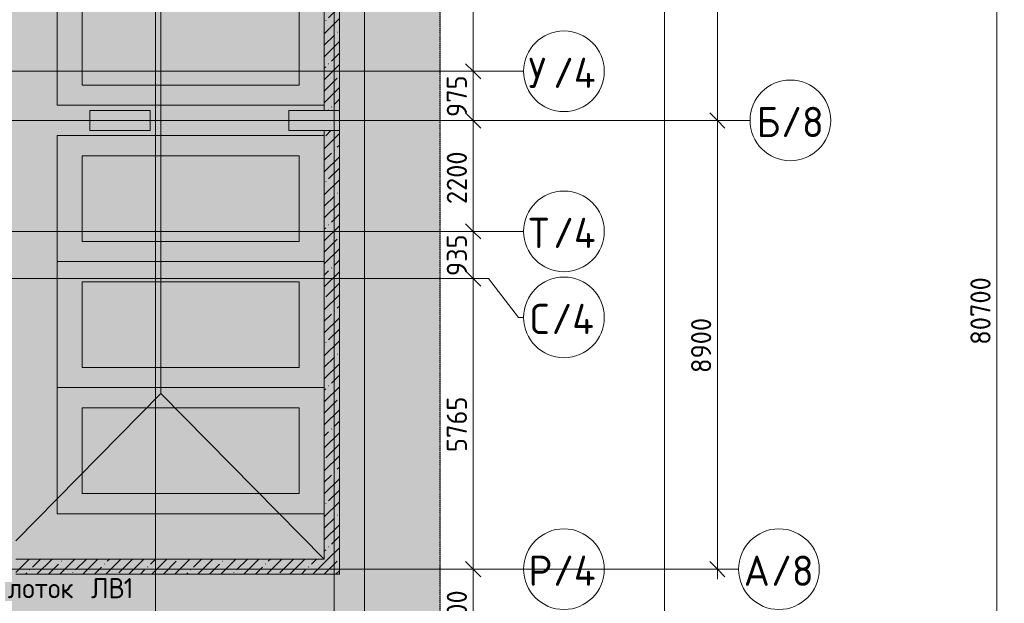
# Model space of a CAD drawing. Header units: millimetres. Extents: x -10358 to 171177, y -7314 to 134351.
# Tile 382 of 656: x 135579 to 155111, y 34523 to 46098. Entities that reach past the tile are written whole.
import ezdxf

# ---------------------------------------------------------------- set-up
doc = ezdxf.new("R2010")
doc.units = ezdxf.units.MM
doc.linetypes.add('3_ Штрих_ 5 х 3 мм', pattern=[8, 5, -3])
doc.linetypes.add('4_ Штрихпунктир_ 10 х 2 мм', pattern=[14, 10, -2, 0, -2])
for name, color, linetype, lineweight in [('A-ANNO-DIMS', 7, 'Continuous', 5), ('A-ANNO-DIMS-200', 7, 'Continuous', 5), ('A-DETL', 7, 'Continuous', 15), ('A-DETL-GENF', 7, 'Continuous', 13), ('A-FLOR', 7, 'Continuous', 13), ('A-WALL', 7, 'Continuous', 13), ('A-WALL-PATT', 7, 'Continuous', 13), ('C-PRKG', 7, 'Continuous', 13), ('G-ANNO-TEXT', 7, 'Continuous', 5), ('S-COLS', 7, 'Continuous', 15), ('S-GRID', 7, 'Continuous', 5), ('S-GRID-IDEN', 7, 'Continuous', 5)]:
    doc.layers.add(name, color=color, linetype=linetype, lineweight=lineweight)
doc.styles.add('GOST Common_1', font='GOST_Common.ttf', dxfattribs={"height": 600})
doc.styles.add('GOST Common_2', font='GOST_Common.ttf', dxfattribs={"height": 400})
doc.dimstyles.new('2_мм', dxfattribs={"dimscale": 304.8, "dimtxt": 402.285999, "dimasz": 0.984252, "dimexe": 0.656168, "dimexo": 0.984252, "dimgap": 0, "dimtad": 1, "dimdec": 0, "dimdsep": 46, "dimtxsty": 'GOST Common_2', "dimblk1": 'OBLIQUE', "dimblk2": 'OBLIQUE', "dimsah": 1, "dimcen": 0.09, "dimdle": 0.656168, "dimadec": 5, "dimazin": 2, "dimtfac": 1, "dimtdec": 4, "dimtix": 1, "dimtmove": 0, "dimatfit": 3, "dimfxl": 1, "dimtvp": 1, "dimtolj": 1, "dimtzin": 0, "dimarcsym": 2})
doc.dimstyles.new('2_мм_2', dxfattribs={"dimscale": 304.8, "dimtxt": 402.285999, "dimasz": 0.984252, "dimexe": 0.656168, "dimexo": 0.984252, "dimgap": 0, "dimtad": 1, "dimdec": 0, "dimdsep": 46, "dimtxsty": 'GOST Common_2', "dimblk1": 'OBLIQUE', "dimblk2": 'OBLIQUE', "dimsah": 1, "dimcen": 0.09, "dimdle": 0.656168, "dimadec": 5, "dimazin": 2, "dimtfac": 1, "dimtdec": 4, "dimtix": 1, "dimtmove": 0, "dimatfit": 3, "dimfxl": 1, "dimtvp": 1, "dimtolj": 1, "dimtzin": 0, "dimarcsym": 2})
pattern_1 = [(45, (0, 0), (-228.0985, 228.0985), []), (45, (228.1, 0), (-228.0985, 228.0985), [403.225, -80.645, 6.706, -73.939])]

# ---------------------------------------------------------------- blocks, each defined once
blk = doc.blocks.new('АР_Машиноместо - 5300x2500_С-2205627-Маркировочный план-схема -1 этажа на отм_-5_600')
at = {"layer": 'C-PRKG'}
for p, q in [((2500, 0), (0, 0)), ((0, 0), (0, -5300)), ((2500, 0), (2500, -5300)), ((400, -500), (400, -4800)), ((400, -500), (2100, -500)), ((2100, -500), (2100, -4800)), ((400, -4800), (2100, -4800))]:
    blk.add_line(p, q, dxfattribs=at)
blk = doc.blocks.new('АР_Машиноместо - 5300x2500_С-3113488-Маркировочный план-схема -1 этажа на отм_-5_600')
at = {"layer": 'C-PRKG'}
for p, q in [((0, 0), (0, 5300)), ((2500, 0), (2500, 5300)), ((400, 4800), (2100, 4800)), ((400, 500), (400, 4800)), ((2100, 500), (2100, 4800)), ((400, 500), (2100, 500)), ((2500, 0), (0, 0))]:
    blk.add_line(p, q, dxfattribs=at)
blk = doc.blocks.new('Ось сетки - 8_0 мм-31302-Маркировочный план-схема -1 этажа на отм_-5_600')
at = {"layer": 'S-GRID-IDEN'}
blk.add_circle((0, 0), 4, dxfattribs=at)
blk = doc.blocks.new('DIMBLOCK52-Маркировочный план-схема -1 этажа на отм_-5_600')
at = {"layer": 'A-ANNO-DIMS-200'}
for p, q in [((144662, 35200), (144374, 35200)), ((144574, 33400), (144574, 35200)), ((144574, 35200), (144662, 35200)), ((144662, 33400), (144374, 33400)), ((144574, 33400), (144662, 33400))]:
    blk.add_line(p, q, dxfattribs=at)
at = {"layer": 'A-ANNO-DIMS-200', "lineweight": 25}
for p, q in [((144574, 35200), (144424, 35350)), ((144574, 35200), (144724, 35050)), ((144574, 33400), (144424, 33550)), ((144574, 33400), (144724, 33250))]:
    blk.add_line(p, q, dxfattribs=at)
at = {"layer": 'A-ANNO-DIMS-200', "color": 0, "insert": (144051, 33778), "char_height": 400, "width": 1251.86, "attachment_point": 1, "rotation": 90, "line_spacing_factor": 1.022761, "style": 'GOST Common_2'}
blk.add_mtext('1800', dxfattribs=at)
blk = doc.blocks.new('_Oblique')
at = {"color": 0, "linetype": 'ByBlock', "lineweight": -2}
blk.add_line((-0.5, -0.5), (0.5, 0.5), dxfattribs=at)
blk = doc.blocks.new('DIMBLOCK53-Маркировочный план-схема -1 этажа на отм_-5_600')
at = {"layer": 'A-ANNO-DIMS-200', "lineweight": 25}
for p, q in [((144574, 40965), (144424, 41115)), ((144574, 40965), (144724, 40815)), ((144574, 35200), (144424, 35350)), ((144574, 35200), (144724, 35050))]:
    blk.add_line(p, q, dxfattribs=at)
at = {"layer": 'A-ANNO-DIMS-200'}
for p, q in [((144662, 40965), (144374, 40965)), ((144574, 35200), (144574, 40965)), ((144574, 40965), (144662, 40965)), ((144662, 35200), (144374, 35200)), ((144574, 35200), (144662, 35200))]:
    blk.add_line(p, q, dxfattribs=at)
at = {"layer": 'A-ANNO-DIMS-200', "color": 0, "insert": (144051, 37523), "char_height": 400, "width": 1341.86, "attachment_point": 1, "rotation": 90, "line_spacing_factor": 1.022761, "style": 'GOST Common_2'}
blk.add_mtext('5765', dxfattribs=at)
blk = doc.blocks.new('DIMBLOCK54-Маркировочный план-схема -1 этажа на отм_-5_600')
at = {"layer": 'A-ANNO-DIMS-200', "lineweight": 25}
for p, q in [((144574, 41900), (144424, 42050)), ((144574, 41900), (144724, 41750)), ((144574, 40965), (144424, 41115)), ((144574, 40965), (144724, 40815))]:
    blk.add_line(p, q, dxfattribs=at)
at = {"layer": 'A-ANNO-DIMS-200'}
for p, q in [((144662, 41900), (144374, 41900)), ((144574, 40965), (144574, 41900)), ((144574, 41900), (144662, 41900)), ((144662, 40965), (144374, 40965)), ((144574, 40965), (144662, 40965))]:
    blk.add_line(p, q, dxfattribs=at)
at = {"layer": 'A-ANNO-DIMS-200', "color": 0, "insert": (144051, 41013), "char_height": 400, "width": 1006.4, "attachment_point": 1, "rotation": 90, "line_spacing_factor": 1.022761, "style": 'GOST Common_2'}
blk.add_mtext('935', dxfattribs=at)
blk = doc.blocks.new('DIMBLOCK55-Маркировочный план-схема -1 этажа на отм_-5_600')
at = {"layer": 'A-ANNO-DIMS-200', "lineweight": 25}
for p, q in [((144574, 44100), (144424, 44250)), ((144574, 44100), (144724, 43950)), ((144574, 41900), (144424, 42050)), ((144574, 41900), (144724, 41750))]:
    blk.add_line(p, q, dxfattribs=at)
at = {"layer": 'A-ANNO-DIMS-200'}
for p, q in [((144662, 44100), (144374, 44100)), ((144574, 41900), (144574, 44100)), ((144574, 44100), (144662, 44100)), ((144662, 41900), (144374, 41900)), ((144574, 41900), (144662, 41900))]:
    blk.add_line(p, q, dxfattribs=at)
at = {"layer": 'A-ANNO-DIMS-200', "color": 0, "insert": (144051, 42441), "char_height": 400, "width": 1341.86, "attachment_point": 1, "rotation": 90, "line_spacing_factor": 1.022761, "style": 'GOST Common_2'}
blk.add_mtext('2200', dxfattribs=at)
blk = doc.blocks.new('DIMBLOCK56-Маркировочный план-схема -1 этажа на отм_-5_600')
at = {"layer": 'A-ANNO-DIMS-200', "lineweight": 25}
for p, q in [((144574, 45075), (144424, 45225)), ((144574, 45075), (144724, 44925)), ((144574, 44100), (144424, 44250)), ((144574, 44100), (144724, 43950))]:
    blk.add_line(p, q, dxfattribs=at)
at = {"layer": 'A-ANNO-DIMS-200'}
for p, q in [((144662, 45075), (144374, 45075)), ((144574, 44100), (144574, 45075)), ((144574, 45075), (144662, 45075)), ((144662, 44100), (144374, 44100)), ((144574, 44100), (144662, 44100))]:
    blk.add_line(p, q, dxfattribs=at)
at = {"layer": 'A-ANNO-DIMS-200', "color": 0, "insert": (144051, 44168), "char_height": 400, "width": 1006.4, "attachment_point": 1, "rotation": 90, "line_spacing_factor": 1.022761, "style": 'GOST Common_2'}
blk.add_mtext('975', dxfattribs=at)
blk = doc.blocks.new('DIMBLOCK57-Маркировочный план-схема -1 этажа на отм_-5_600')
at = {"layer": 'A-ANNO-DIMS-200', "lineweight": 25}
for p, q in [((144574, 48600), (144424, 48750)), ((144574, 48600), (144724, 48450)), ((144574, 45075), (144424, 45225)), ((144574, 45075), (144724, 44925))]:
    blk.add_line(p, q, dxfattribs=at)
at = {"layer": 'A-ANNO-DIMS-200'}
for p, q in [((144662, 48600), (144374, 48600)), ((144574, 45075), (144574, 48600)), ((144574, 48600), (144662, 48600)), ((144662, 45075), (144374, 45075)), ((144574, 45075), (144662, 45075))]:
    blk.add_line(p, q, dxfattribs=at)
at = {"layer": 'A-ANNO-DIMS-200', "color": 0, "insert": (144051, 46278), "char_height": 400, "width": 1341.86, "attachment_point": 1, "rotation": 90, "line_spacing_factor": 1.022761, "style": 'GOST Common_2'}
blk.add_mtext('3525', dxfattribs=at)
blk = doc.blocks.new('DIMBLOCK62-Маркировочный план-схема -1 этажа на отм_-5_600')
at = {"layer": 'A-ANNO-DIMS-200', "lineweight": 25}
for p, q in [((149420, 44100), (149270, 44250)), ((149420, 44100), (149570, 43950)), ((149420, 35200), (149270, 35350)), ((149420, 35200), (149570, 35050))]:
    blk.add_line(p, q, dxfattribs=at)
at = {"layer": 'A-ANNO-DIMS-200'}
for p, q in [((149507, 44100), (149220, 44100)), ((149420, 35000), (149420, 44100)), ((149420, 44100), (149507, 44100)), ((149507, 35200), (149220, 35200)), ((149420, 35200), (149507, 35200))]:
    blk.add_line(p, q, dxfattribs=at)
at = {"layer": 'A-ANNO-DIMS-200', "color": 0, "insert": (148897, 39091), "char_height": 400, "width": 1341.86, "attachment_point": 1, "rotation": 90, "line_spacing_factor": 1.022761, "style": 'GOST Common_2'}
blk.add_mtext('8900', dxfattribs=at)
blk = doc.blocks.new('DIMBLOCK63-Маркировочный план-схема -1 этажа на отм_-5_600')
at = {"layer": 'A-ANNO-DIMS-200', "lineweight": 25}
for p, q in [((149420, 52200), (149270, 52350)), ((149420, 52200), (149570, 52050)), ((149420, 44100), (149270, 44250)), ((149420, 44100), (149570, 43950))]:
    blk.add_line(p, q, dxfattribs=at)
at = {"layer": 'A-ANNO-DIMS-200'}
for p, q in [((149507, 52200), (149220, 52200)), ((149420, 44100), (149420, 52200)), ((149420, 52200), (149507, 52200)), ((149507, 44100), (149220, 44100)), ((149420, 44100), (149507, 44100))]:
    blk.add_line(p, q, dxfattribs=at)
at = {"layer": 'A-ANNO-DIMS-200', "color": 0, "insert": (148897, 47628), "char_height": 400, "width": 1251.86, "attachment_point": 1, "rotation": 90, "line_spacing_factor": 1.022761, "style": 'GOST Common_2'}
blk.add_mtext('8100', dxfattribs=at)
blk = doc.blocks.new('DIMBLOCK164-Маркировочный план-схема -1 этажа на отм_-5_600')
at = {"layer": 'A-ANNO-DIMS-200'}
for p, q in [((155049, 80700), (154761, 80700)), ((154961, -200), (154961, 80700)), ((154961, 80700), (155049, 80700)), ((155049, 0), (154761, 0)), ((154961, 0), (155049, 0))]:
    blk.add_line(p, q, dxfattribs=at)
at = {"layer": 'A-ANNO-DIMS-200', "lineweight": 25}
for p, q in [((154961, 80700), (154811, 80850)), ((154961, 80700), (155111, 80550)), ((154961, 0), (154811, 150)), ((154961, 0), (155111, -150))]:
    blk.add_line(p, q, dxfattribs=at)
at = {"layer": 'A-ANNO-DIMS-200', "color": 0, "insert": (154439, 39651), "char_height": 400, "width": 1677.33, "attachment_point": 1, "rotation": 90, "line_spacing_factor": 1.022761, "style": 'GOST Common_2'}
blk.add_mtext('80700', dxfattribs=at)
blk = doc.blocks.new('DIMBLOCK228-Маркировочный план-схема -1 этажа на отм_-5_600')
at = {"layer": 'A-ANNO-DIMS-200'}
for p, q in [((144662, 35200), (144374, 35200)), ((144574, 33400), (144574, 35200)), ((144574, 35200), (144662, 35200)), ((144662, 33400), (144374, 33400)), ((144574, 33400), (144662, 33400))]:
    blk.add_line(p, q, dxfattribs=at)
at = {"layer": 'A-ANNO-DIMS-200', "lineweight": 25}
for p, q in [((144574, 35200), (144424, 35350)), ((144574, 35200), (144724, 35050)), ((144574, 33400), (144424, 33550)), ((144574, 33400), (144724, 33250))]:
    blk.add_line(p, q, dxfattribs=at)
at = {"layer": 'A-ANNO-DIMS-200', "color": 0, "insert": (144051, 33778), "char_height": 400, "width": 1251.86, "attachment_point": 1, "rotation": 90, "line_spacing_factor": 1.022761, "style": 'GOST Common_2'}
blk.add_mtext('1800', dxfattribs=at)
blk = doc.blocks.new('DIMBLOCK229-Маркировочный план-схема -1 этажа на отм_-5_600')
at = {"layer": 'A-ANNO-DIMS-200', "lineweight": 25}
for p, q in [((144574, 40965), (144424, 41115)), ((144574, 40965), (144724, 40815)), ((144574, 35200), (144424, 35350)), ((144574, 35200), (144724, 35050))]:
    blk.add_line(p, q, dxfattribs=at)
at = {"layer": 'A-ANNO-DIMS-200'}
for p, q in [((144662, 40965), (144374, 40965)), ((144574, 35200), (144574, 40965)), ((144574, 40965), (144662, 40965)), ((144662, 35200), (144374, 35200)), ((144574, 35200), (144662, 35200))]:
    blk.add_line(p, q, dxfattribs=at)
at = {"layer": 'A-ANNO-DIMS-200', "color": 0, "insert": (144051, 37523), "char_height": 400, "width": 1341.86, "attachment_point": 1, "rotation": 90, "line_spacing_factor": 1.022761, "style": 'GOST Common_2'}
blk.add_mtext('5765', dxfattribs=at)
blk = doc.blocks.new('DIMBLOCK230-Маркировочный план-схема -1 этажа на отм_-5_600')
at = {"layer": 'A-ANNO-DIMS-200', "lineweight": 25}
for p, q in [((144574, 41900), (144424, 42050)), ((144574, 41900), (144724, 41750)), ((144574, 40965), (144424, 41115)), ((144574, 40965), (144724, 40815))]:
    blk.add_line(p, q, dxfattribs=at)
at = {"layer": 'A-ANNO-DIMS-200'}
for p, q in [((144662, 41900), (144374, 41900)), ((144574, 40965), (144574, 41900)), ((144574, 41900), (144662, 41900)), ((144662, 40965), (144374, 40965)), ((144574, 40965), (144662, 40965))]:
    blk.add_line(p, q, dxfattribs=at)
at = {"layer": 'A-ANNO-DIMS-200', "color": 0, "insert": (144051, 41013), "char_height": 400, "width": 1006.4, "attachment_point": 1, "rotation": 90, "line_spacing_factor": 1.022761, "style": 'GOST Common_2'}
blk.add_mtext('935', dxfattribs=at)
blk = doc.blocks.new('DIMBLOCK231-Маркировочный план-схема -1 этажа на отм_-5_600')
at = {"layer": 'A-ANNO-DIMS-200', "lineweight": 25}
for p, q in [((144574, 44100), (144424, 44250)), ((144574, 44100), (144724, 43950)), ((144574, 41900), (144424, 42050)), ((144574, 41900), (144724, 41750))]:
    blk.add_line(p, q, dxfattribs=at)
at = {"layer": 'A-ANNO-DIMS-200'}
for p, q in [((144662, 44100), (144374, 44100)), ((144574, 41900), (144574, 44100)), ((144574, 44100), (144662, 44100)), ((144662, 41900), (144374, 41900)), ((144574, 41900), (144662, 41900))]:
    blk.add_line(p, q, dxfattribs=at)
at = {"layer": 'A-ANNO-DIMS-200', "color": 0, "insert": (144051, 42441), "char_height": 400, "width": 1341.86, "attachment_point": 1, "rotation": 90, "line_spacing_factor": 1.022761, "style": 'GOST Common_2'}
blk.add_mtext('2200', dxfattribs=at)
blk = doc.blocks.new('DIMBLOCK232-Маркировочный план-схема -1 этажа на отм_-5_600')
at = {"layer": 'A-ANNO-DIMS-200', "lineweight": 25}
for p, q in [((144574, 45075), (144424, 45225)), ((144574, 45075), (144724, 44925)), ((144574, 44100), (144424, 44250)), ((144574, 44100), (144724, 43950))]:
    blk.add_line(p, q, dxfattribs=at)
at = {"layer": 'A-ANNO-DIMS-200'}
for p, q in [((144662, 45075), (144374, 45075)), ((144574, 44100), (144574, 45075)), ((144574, 45075), (144662, 45075)), ((144662, 44100), (144374, 44100)), ((144574, 44100), (144662, 44100))]:
    blk.add_line(p, q, dxfattribs=at)
at = {"layer": 'A-ANNO-DIMS-200', "color": 0, "insert": (144051, 44168), "char_height": 400, "width": 1006.4, "attachment_point": 1, "rotation": 90, "line_spacing_factor": 1.022761, "style": 'GOST Common_2'}
blk.add_mtext('975', dxfattribs=at)
blk = doc.blocks.new('DIMBLOCK233-Маркировочный план-схема -1 этажа на отм_-5_600')
at = {"layer": 'A-ANNO-DIMS-200', "lineweight": 25}
for p, q in [((144574, 48600), (144424, 48750)), ((144574, 48600), (144724, 48450)), ((144574, 45075), (144424, 45225)), ((144574, 45075), (144724, 44925))]:
    blk.add_line(p, q, dxfattribs=at)
at = {"layer": 'A-ANNO-DIMS-200'}
for p, q in [((144662, 48600), (144374, 48600)), ((144574, 45075), (144574, 48600)), ((144574, 48600), (144662, 48600)), ((144662, 45075), (144374, 45075)), ((144574, 45075), (144662, 45075))]:
    blk.add_line(p, q, dxfattribs=at)
at = {"layer": 'A-ANNO-DIMS-200', "color": 0, "insert": (144051, 46278), "char_height": 400, "width": 1341.86, "attachment_point": 1, "rotation": 90, "line_spacing_factor": 1.022761, "style": 'GOST Common_2'}
blk.add_mtext('3525', dxfattribs=at)
blk = doc.blocks.new('DIMBLOCK238-Маркировочный план-схема -1 этажа на отм_-5_600')
at = {"layer": 'A-ANNO-DIMS-200', "lineweight": 25}
for p, q in [((149420, 44100), (149270, 44250)), ((149420, 44100), (149570, 43950)), ((149420, 35200), (149270, 35350)), ((149420, 35200), (149570, 35050))]:
    blk.add_line(p, q, dxfattribs=at)
at = {"layer": 'A-ANNO-DIMS-200'}
for p, q in [((149507, 44100), (149220, 44100)), ((149420, 35000), (149420, 44100)), ((149420, 44100), (149507, 44100)), ((149507, 35200), (149220, 35200)), ((149420, 35200), (149507, 35200))]:
    blk.add_line(p, q, dxfattribs=at)
at = {"layer": 'A-ANNO-DIMS-200', "color": 0, "insert": (148897, 39091), "char_height": 400, "width": 1341.86, "attachment_point": 1, "rotation": 90, "line_spacing_factor": 1.022761, "style": 'GOST Common_2'}
blk.add_mtext('8900', dxfattribs=at)
blk = doc.blocks.new('DIMBLOCK239-Маркировочный план-схема -1 этажа на отм_-5_600')
at = {"layer": 'A-ANNO-DIMS-200', "lineweight": 25}
for p, q in [((149420, 52200), (149270, 52350)), ((149420, 52200), (149570, 52050)), ((149420, 44100), (149270, 44250)), ((149420, 44100), (149570, 43950))]:
    blk.add_line(p, q, dxfattribs=at)
at = {"layer": 'A-ANNO-DIMS-200'}
for p, q in [((149507, 52200), (149220, 52200)), ((149420, 44100), (149420, 52200)), ((149420, 52200), (149507, 52200)), ((149507, 44100), (149220, 44100)), ((149420, 44100), (149507, 44100))]:
    blk.add_line(p, q, dxfattribs=at)
at = {"layer": 'A-ANNO-DIMS-200', "color": 0, "insert": (148897, 47628), "char_height": 400, "width": 1251.86, "attachment_point": 1, "rotation": 90, "line_spacing_factor": 1.022761, "style": 'GOST Common_2'}
blk.add_mtext('8100', dxfattribs=at)
blk = doc.blocks.new('DIMBLOCK335-Маркировочный план-схема -1 этажа на отм_-5_600')
at = {"layer": 'A-ANNO-DIMS-200'}
for p, q in [((155049, 80700), (154761, 80700)), ((154961, -200), (154961, 80700)), ((154961, 80700), (155049, 80700)), ((155049, 0), (154761, 0)), ((154961, 0), (155049, 0))]:
    blk.add_line(p, q, dxfattribs=at)
at = {"layer": 'A-ANNO-DIMS-200', "lineweight": 25}
for p, q in [((154961, 80700), (154811, 80850)), ((154961, 80700), (155111, 80550)), ((154961, 0), (154811, 150)), ((154961, 0), (155111, -150))]:
    blk.add_line(p, q, dxfattribs=at)
at = {"layer": 'A-ANNO-DIMS-200', "color": 0, "insert": (154439, 39651), "char_height": 400, "width": 1677.33, "attachment_point": 1, "rotation": 90, "line_spacing_factor": 1.022761, "style": 'GOST Common_2'}
blk.add_mtext('80700', dxfattribs=at)

msp = doc.modelspace()

# ---------------------------------------------------------------- hatches: boundary and pattern name
at = {"layer": 'A-DETL-GENF', "true_color": 0xffffff}
h = msp.add_hatch(color=7, dxfattribs=at)
h.paths.add_polyline_path([(104300, -900), (133020, -900), (133020, 33900), (143920, 33900), (143920, 61561.8), (102310, 61561.8), (102310, 35400), (102285, 35400), (102285, 35550), (102135, 35550), (102135, 35400), (102110, 35400), (102110, 61561.8), (98370, 61561.8), (98370, 58200.1), (98170, 58200.1), (98170, 61561.8), (95628.4, 61561.8), (95628.4, 34000), (104300, 34000), (104300, -100)])
h.paths.add_polyline_path([(130320, 11900), (130320, 12700), (130440, 12700), (130440, 12750), (131470, 12750), (131470, 11900), (130440, 11900)])
h.paths.add_polyline_path([(131470, 12825), (130440, 12825), (130440, 12830), (130320, 12830), (130320, 13630), (130440, 13630), (130440, 13675), (131470, 13675), (131470, 12830)])
h.paths.add_polyline_path([(131116.4, 13750), (130440, 13750), (130440, 13760), (130320, 13760), (130320, 14560), (130440, 14560), (130440, 14700), (131470, 14700), (131470, 13750)])
h.paths.add_polyline_path([(113170, 15800), (112970, 15800), (112970, 37800), (108900, 37800), (108900, 38000), (113170, 38000), (113170, 17169.3)])
h.paths.add_polyline_path([(113145, 15825), (113145, 15975), (112995, 15975), (112995, 15825)])
h.paths.add_polyline_path([(128913, 16161), (128905.2, 16165.5), (128903, 16206), (128897.7, 16208.2), (128803, 16206), (128800.8, 16200.7), (128800.8, 16165.5), (128793, 16161), (128793, 16213), (128913, 16213), (128913, 16181.9)])
h.paths.add_polyline_path([(130440, 17700), (130440, 17800), (130320, 17800), (130320, 18600), (130440, 18600), (130440, 18650), (131470, 18650), (131470, 17700), (131116.4, 17700)])
h.paths.add_polyline_path([(129360, 17898), (129352.2, 17902.5), (129350, 17943), (129344.7, 17945.2), (129250, 17943), (129247.8, 17937.7), (129247.8, 17902.5), (129240, 17898), (129240, 17950), (129360, 17948.8), (129360, 17918.9)])
h.paths.add_polyline_path([(131116.4, 18725), (130440, 18725), (130440, 18800), (130320, 18800), (130320, 19600), (130440, 19600), (130440, 19675), (131470, 19675), (131470, 18725), (131424.8, 18725)])
h.paths.add_polyline_path([(131470, 19750), (130440, 19750), (130440, 19800), (130320, 19800), (130320, 20600), (130440, 20600), (130440, 20800), (131470, 20800), (131470, 19800)])
h.paths.add_polyline_path([(131116.4, 20900), (130440, 20900), (130440, 21125), (130320, 21125), (130320, 21925), (130440, 21925), (130440, 22035), (131470, 22035), (131470, 20900), (131372.5, 20900)])
h.paths.add_polyline_path([(131470, 22150), (130440, 22150), (130440, 22175), (130320, 22175), (130320, 22975), (130440, 22975), (130440, 23090), (131470, 23090), (131470, 22175)])
h.paths.add_polyline_path([(130457.1, 23165), (130440, 23165), (130440, 23225), (130320, 23225), (130320, 24025), (130440, 24025), (130440, 24125), (131470, 24125), (131470, 23165), (131116.4, 23165)])
h.paths.add_polyline_path([(129250, 23875), (129240, 23875), (129240, 23927), (129247.8, 23922.5), (129250, 23882), (129255.3, 23879.8), (129350, 23882), (129352.2, 23887.3), (129354.2, 23923.7), (129360, 23927), (129360, 23875), (129252.9, 23875)])
h.paths.add_polyline_path([(121707.7, 30870), (121668, 30870), (121672.5, 30877.8), (121713, 30880), (121715.2, 30885.3), (121713, 30980), (121707.7, 30982.2), (121671.3, 30984.2), (121668, 30990), (121720, 30990), (121720, 30870), (121713, 30870)])
h.paths.add_polyline_path([(124520, 32000), (124520, 32070), (124425, 32070), (124425, 33100), (125520, 33100), (125520, 32070), (125320, 32070), (125320, 32000), (124614.5, 32000)])
h.paths.add_polyline_path([(121664.5, 32000), (121570, 32000), (121570, 32070), (121470, 32070), (121470, 33100), (122380, 33100), (122380, 32070), (122370, 32070), (122370, 32000), (122066.7, 32000)])
h.paths.add_polyline_path([(123305.4, 32000), (122550, 32000), (122550, 32070), (122455, 32070), (122455, 33100), (123365, 33100), (123365, 32070), (123350, 32070), (123350, 32000), (123340, 32000)])
h.paths.add_polyline_path([(124322, 32000), (123530, 32000), (123530, 32070), (123440, 32070), (123440, 33100), (124350, 33100), (124350, 32070), (124330, 32070), (124330, 32000)])
h.paths.add_polyline_path([(121220, 35000), (121220, 35000), (120808.3, 35000)])
h.paths.add_polyline_path([(113145, 37825), (113145, 37975), (112995, 37975), (112995, 37825)])
h.paths.add_polyline_path([(132505, 39135), (132305, 39135), (132305, 61215), (132505, 61215), (132505, 46202.2)])
h.paths.add_polyline_path([(127398.3, 39190.7), (127286, 39243), (127355.8, 39392.8), (126966.1, 39574.5), (126966.1, 39962.1), (126904.7, 39962.1), (126904.7, 39673), (126780.8, 39673), (126780.8, 39985.7), (126552.4, 39985.7), (126537.5, 39956), (126514.1, 39930), (126486.3, 39911.7), (126456.8, 39901.2), (126420, 39898.8), (126391, 39903.7), (126360.6, 39917.2), (126334.6, 39937.9), (126314.7, 39964.5), (126302.1, 39995.2), (126297.7, 40028.2), (126302.1, 40062.4), (126314.7, 40093.4), (126334.6, 40120.1), (126360.6, 40140.9), (126391, 40154.4), (126421.7, 40160), (126454.9, 40157.6), (126488.1, 40145.7), (126514.1, 40128.6), (126797.1, 40128.6), (126832.2, 40191.7), (126886.7, 40256.9), (126930.7, 40296.7), (126991.4, 40335.8), (127057.7, 40364.4), (127139.9, 40382.7), (127202.8, 40387.2), (127271.7, 40381.3), (127341.7, 40363.5), (127407.8, 40334.6), (127468.4, 40295.1), (127521.6, 40246.4), (127566.2, 40189.6), (127604.2, 40116.9), (127626.8, 40046.7), (127637.3, 39987.1), (127638, 39914.9), (127626.8, 39843.5), (127598.4, 39763.8), (127566.2, 39705), (127527.2, 39653.4), (127474.8, 39603.6), (127415.1, 39563.1), (127349.5, 39532.9), (127513.7, 39438.1), (127492.5, 39392.8)])
h.paths.add_polyline_path([(127192.7, 39625.4), (127263.6, 39632.8), (127325, 39652.2), (127372.5, 39676.5), (127421.9, 39715.7), (127468.4, 39773.9), (127493.4, 39819), (127512.7, 39879.1), (127519.9, 39941.8), (127512.7, 40011.6), (127493.4, 40072.8), (127462.8, 40128.5), (127429.1, 40170.8), (127372.2, 40216.3), (127315.3, 40245.4), (127265.5, 40261.2), (127199.8, 40268), (127139.9, 40262.9), (127079.3, 40245.4), (127023.3, 40216.3), (126974, 40176.9), (126933.4, 40128.6), (127070, 40128.6), (127070, 39652.2), (127130, 39632.8), (127149.4, 39630.5)])
h.paths.add_polyline_path([(127202.8, 41038.4), (125545, 41038.4), (125545, 42788.4), (127220, 42788.4), (127220, 41038.4)])
h.paths.add_polyline_path([(109460, 44153.4), (107785, 44153.4), (107785, 45903.4), (109460, 45903.4), (109460, 44285)])
h.paths.add_polyline_path([(122170, 47063.4), (122170, 48400), (123420, 48400), (123420, 47063.4), (122740.1, 47063.4)])
h.paths.add_polyline_path([(132375, 49325), (132480, 49325), (132480, 49475), (132330, 49475), (132330, 49325)])
h.paths.add_polyline_path([(125770, 53538.4), (125380, 53538.4), (125380, 55288.4), (127055, 55288.4), (127055, 53538.4), (125884.2, 53538.4)])
h.paths.add_polyline_path([(113530.6, 53538.4), (113505, 53538.4), (113505, 55288.4), (115180, 55288.4), (115180, 53538.4), (114382.5, 53538.4)])
h.paths.add_polyline_path([(120270, 53538.4), (119390, 53538.4), (119390, 55288.4), (121065, 55288.4), (121065, 53538.4)])
h.paths.add_polyline_path([(97870, 58200), (97870.1, 58207), (97878, 58207), (97878, 58325), (97885, 58325), (97885, 58200)])
h.paths.add_polyline_path([(97805, 58200), (97805, 58325), (97812, 58325), (97812, 58207), (97820, 58207), (97820, 58200)])
at = {"layer": 'A-WALL-PATT', "lineweight": 5}
h = msp.add_hatch(dxfattribs=at)
h.set_pattern_fill('FP_1', color=256, style=0, pattern_type=2)
h.set_pattern_definition(pattern_1)
h.paths.add_polyline_path([(141620, 44300), (141920, 44300), (141920, 52000), (141620, 52000), (141620, 44488.2)])
h = msp.add_hatch(dxfattribs=at)
h.set_pattern_fill('FP_1', color=256, style=0, pattern_type=2)
h.set_pattern_definition(pattern_1)
h.paths.add_polyline_path([(141620, 35400), (141920, 35400), (141920, 43900), (141620, 43900), (141620, 35947.1)])
h = msp.add_hatch(dxfattribs=at)
h.set_pattern_fill('FP_1', color=256, style=0, pattern_type=2)
h.set_pattern_definition(pattern_1)
h.paths.add_polyline_path([(140920, 35100), (141920, 35100), (141920, 35400), (135500, 35400), (135500, 35100), (139492.7, 35100)])

# ---------------------------------------------------------------- linework, layer by layer
at = {"layer": 'A-DETL', "linetype": '3_ Штрих_ 5 х 3 мм', "lineweight": 30}
msp.add_line((143920, 33900), (143920, 61561.8), dxfattribs=at)
at = {"layer": 'A-FLOR'}
for p, q in [((138380, 49325), (138380, 38685)), ((135500, 35765), (138380, 38685)), ((138380, 38685), (141620, 35400))]:
    msp.add_line(p, q, dxfattribs=at)
at = {"layer": 'A-WALL'}
for p, q in [((141620, 52000), (141620, 44300)), ((141920, 44300), (141920, 52000)), ((141620, 44300), (141920, 44300)), ((141920, 43900), (141620, 43900)), ((141620, 43900), (141620, 35400)), ((141920, 35100), (141920, 43900)), ((141620, 35400), (135500, 35400)), ((135500, 35100), (141920, 35100))]:
    msp.add_line(p, q, dxfattribs=at)
at = {"layer": 'S-COLS'}
for p, q in [((138170, 44300), (136970, 44300)), ((136970, 44300), (136970, 43900)), ((138170, 43900), (138170, 44300)), ((141920, 44300), (140920, 44300)), ((140920, 44300), (140920, 43900)), ((141920, 43900), (141920, 44300)), ((136970, 43900), (138170, 43900)), ((140920, 43900), (141920, 43900))]:
    msp.add_line(p, q, dxfattribs=at)
at = {"layer": 'S-GRID', "linetype": '4_ Штрихпунктир_ 10 х 2 мм'}
for p, q in [((148370, -5714.2), (148370, 132751)), ((138270, 26300.4), (138270, 75434.9)), ((141820, 26300.4), (141820, 75434.9)), ((142420, 27005), (142420, 75434.9)), ((145575, 45075), (111069.6, 45075)), ((150066.8, 44100), (110269.6, 44100)), ((145575, 41900), (111069.6, 41900)), ((144877.3, 40965), (111069.6, 40965)), ((149839.7, 35200), (95638.1, 35200)), ((145575, 35200), (104974.8, 35200))]:
    msp.add_line(p, q, dxfattribs=at)
at = {"layer": 'S-GRID'}
for p, q in [((144877.3, 40965), (145473.4, 40193.8)), ((145473.4, 40193.8), (145575, 40193.8))]:
    msp.add_line(p, q, dxfattribs=at)

# ---------------------------------------------------------------- block references
at = {"layer": 'C-PRKG'}
for name, p, rotation in [('АР_Машиноместо - 5300x2500_С-2205627-Маркировочный план-схема -1 этажа на отм_-5_600', (136320, 44400), 90.0000000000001), ('АР_Машиноместо - 5300x2500_С-3113488-Маркировочный план-схема -1 этажа на отм_-5_600', (136320, 43800), 270.0000000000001), ('АР_Машиноместо - 5300x2500_С-3113488-Маркировочный план-схема -1 этажа на отм_-5_600', (136320, 41300), 270.0000000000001), ('АР_Машиноместо - 5300x2500_С-3113488-Маркировочный план-схема -1 этажа на отм_-5_600', (136320, 38800), 270.0000000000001)]:
    msp.add_blockref(name, p, dxfattribs=dict(at, rotation=rotation))
at = {"layer": 'S-GRID-IDEN', "xscale": 199.9999999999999, "yscale": 199.9999999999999, "zscale": 199.9999999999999}
for p, rotation in [((146375, 45075), 89.99999999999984), ((150866.8, 44100), 89.99999999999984), ((146375, 41900), 89.99999999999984), ((146375, 40193.8), 89.99999999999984), ((146375, 35200), 89.99999999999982), ((150639.7, 35200), 89.99999999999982)]:
    msp.add_blockref('Ось сетки - 8_0 мм-31302-Маркировочный план-схема -1 этажа на отм_-5_600', p, dxfattribs=dict(at, rotation=rotation))

# ---------------------------------------------------------------- texts
at = {"layer": 'G-ANNO-TEXT', "char_height": 400, "attachment_point": 1, "style": 'GOST Common_2'}
for s, insert, width in [('\\fGOST Common|b0|i0|c204|p34|; ', (136848, 35024), 176.371), ('ЛВ', (136993.5, 35024), 785.654), ('1 ', (137641.8, 35024), 416.878), ('лоток', (135339.9, 35024), 1827.848)]:
    msp.add_mtext(s, dxfattribs=dict(at, insert=insert, width=width))
at = {"layer": 'S-GRID-IDEN', "char_height": 600, "attachment_point": 1, "style": 'GOST Common_1'}
for s, insert, width in [('\\fGOST Common|b0|i0|c204|p34|;У', (145672.1, 45344.1), 593.249), ('/4', (146161.6, 45344.1), 1106.329), ('\\fGOST Common|b0|i0|c204|p34|;Б', (150197, 44369.1), 593.249), ('/8', (150686.4, 44369.1), 1026.16), ('/4', (146161.6, 42169.1), 1106.329), ('\\fGOST Common|b0|i0|c204|p34|;Т', (145672.1, 42169.1), 593.249), ('\\fGOST Common|b0|i0|c204|p34|;С', (145705.1, 40462.9), 513.08), ('/4', (146128.5, 40462.9), 1106.329), ('\\fGOST Common|b0|i0|c204|p34|;Р', (145672.1, 35469.1), 593.249), ('/4', (146161.6, 35469.1), 1106.329), ('\\fGOST Common|b0|i0|c204|p34|;А', (149943.8, 35469.1), 657.384), ('/8', (150486.2, 35469.1), 1026.16)]:
    msp.add_mtext(s, dxfattribs=dict(at, insert=insert, width=width))

# ---------------------------------------------------------------- dimensions: what is measured, and where the dimension line sits
at = {"layer": 'A-ANNO-DIMS'}
for base, p1, p2, dimstyle, override, picture, middle in [((154961.5, 80700), (154749.3, 0), (154749.3, 80700), '2_мм', {"dimpost": '<>', "dimfxl": 80700}, 'DIMBLOCK164-Маркировочный план-схема -1 этажа на отм_-5_600', (154761.5, 40350)), ((154961.5, 80700), (154749.3, 0), (154749.3, 80700), '2_мм_2', {"dimpost": '<>', "dimfxl": 80700}, 'DIMBLOCK335-Маркировочный план-схема -1 этажа на отм_-5_600', (154761.5, 40350)), ((149419.6, 52200), (149207.5, 44100), (149207.5, 52200), '2_мм', {"dimpost": '<>', "dimfxl": 8100}, 'DIMBLOCK63-Маркировочный план-схема -1 этажа на отм_-5_600', (149219.6, 48150)), ((149419.6, 52200), (149207.5, 44100), (149207.5, 52200), '2_мм', {"dimpost": '<>', "dimfxl": 8100}, 'DIMBLOCK239-Маркировочный план-схема -1 этажа на отм_-5_600', (149219.6, 48150)), ((144574, 48600), (144361.9, 45075), (144361.9, 48600), '2_мм', {"dimpost": '<>', "dimfxl": 3525}, 'DIMBLOCK57-Маркировочный план-схема -1 этажа на отм_-5_600', (144374, 46837.5)), ((144574, 48600), (144361.9, 45075), (144361.9, 48600), '2_мм', {"dimpost": '<>', "dimfxl": 3525}, 'DIMBLOCK233-Маркировочный план-схема -1 этажа на отм_-5_600', (144374, 46837.5)), ((144574, 45075), (144361.9, 44100), (144361.9, 45075), '2_мм', {"dimpost": '<>', "dimfxl": 975}, 'DIMBLOCK56-Маркировочный план-схема -1 этажа на отм_-5_600', (144374, 44587.5)), ((144574, 45075), (144361.9, 44100), (144361.9, 45075), '2_мм', {"dimpost": '<>', "dimfxl": 975}, 'DIMBLOCK232-Маркировочный план-схема -1 этажа на отм_-5_600', (144374, 44587.5)), ((144574, 44100), (144361.9, 41900), (144361.9, 44100), '2_мм', {"dimpost": '<>', "dimfxl": 2200}, 'DIMBLOCK55-Маркировочный план-схема -1 этажа на отм_-5_600', (144374, 43000)), ((144574, 44100), (144361.9, 41900), (144361.9, 44100), '2_мм', {"dimpost": '<>', "dimfxl": 2200}, 'DIMBLOCK231-Маркировочный план-схема -1 этажа на отм_-5_600', (144374, 43000)), ((149419.6, 44100), (149207.5, 35200), (149207.5, 44100), '2_мм', {"dimpost": '<>', "dimfxl": 8900}, 'DIMBLOCK62-Маркировочный план-схема -1 этажа на отм_-5_600', (149219.6, 39650)), ((149419.6, 44100), (149207.5, 35200), (149207.5, 44100), '2_мм', {"dimpost": '<>', "dimfxl": 8900}, 'DIMBLOCK238-Маркировочный план-схема -1 этажа на отм_-5_600', (149219.6, 39650)), ((144574, 41900), (144361.9, 40965), (144361.9, 41900), '2_мм', {"dimpost": '<>', "dimfxl": 935}, 'DIMBLOCK54-Маркировочный план-схема -1 этажа на отм_-5_600', (144374, 41432.5)), ((144574, 41900), (144361.9, 40965), (144361.9, 41900), '2_мм', {"dimpost": '<>', "dimfxl": 935}, 'DIMBLOCK230-Маркировочный план-схема -1 этажа на отм_-5_600', (144374, 41432.5)), ((144574, 40965), (144361.9, 35200), (144361.9, 40965), '2_мм', {"dimpost": '<>', "dimfxl": 5765}, 'DIMBLOCK53-Маркировочный план-схема -1 этажа на отм_-5_600', (144374, 38082.5)), ((144574, 40965), (144361.9, 35200), (144361.9, 40965), '2_мм', {"dimpost": '<>', "dimfxl": 5765}, 'DIMBLOCK229-Маркировочный план-схема -1 этажа на отм_-5_600', (144374, 38082.5)), ((144574, 35200), (144361.9, 33400), (144361.9, 35200), '2_мм', {"dimpost": '<>', "dimfxl": 1800}, 'DIMBLOCK52-Маркировочный план-схема -1 этажа на отм_-5_600', (144374, 34300)), ((144574, 35200), (144361.9, 33400), (144361.9, 35200), '2_мм', {"dimpost": '<>', "dimfxl": 1800}, 'DIMBLOCK228-Маркировочный план-схема -1 этажа на отм_-5_600', (144374, 34300))]:
    dim = msp.add_linear_dim(base=base, p1=p1, p2=p2, angle=90, dimstyle=dimstyle, override=override, dxfattribs=at)
    dim.commit()
    dim.dimension.update_dxf_attribs({"geometry": picture, "text_midpoint": middle})

doc.saveas('drawing.dxf')
